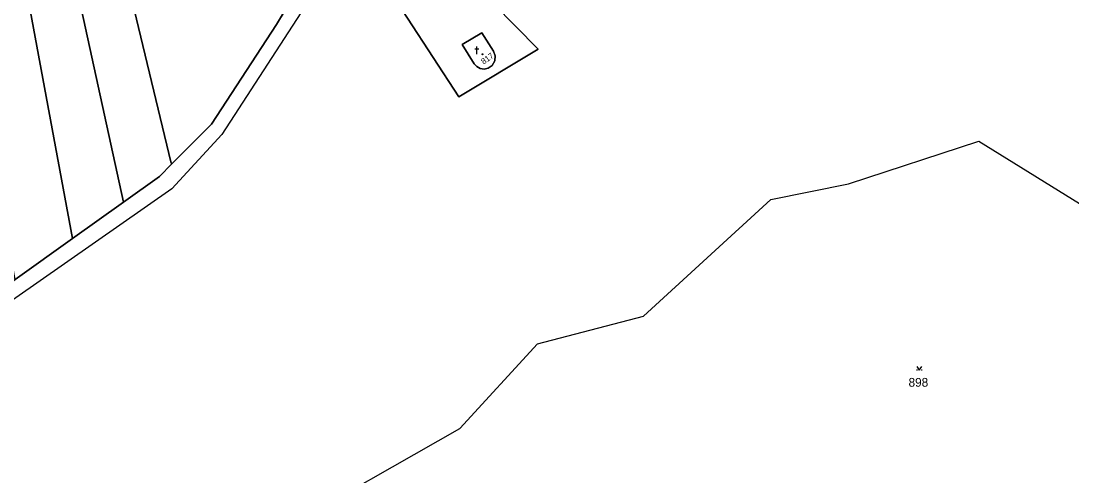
# Model space of a CAD drawing. Extents: x -598233 to -596890, y -1157848 to -1156431.
# Drawn here: x -597263.6 to -597060.6, y -1156651 to -1156563.2 of the extents above; entities that cross this region are included whole.
import ezdxf

# ---------------------------------------------------------------- set-up
doc = ezdxf.new("R2010")
doc.units = 0
for name, color, linetype in [('Level 1', 7, 'Continuous'), ('Level 4', 7, 'Continuous'), ('Level 5', 7, 'Continuous'), ('Level 60', 7, 'Continuous'), ('Vrstva 54', 7, 'Continuous'), ('Vrstva 60', 7, 'Continuous')]:
    doc.layers.add(name, color=color, linetype=linetype)

msp = doc.modelspace()

# ---------------------------------------------------------------- linework, layer by layer
at = {"layer": 'Level 1'}
for points in [[(-596983.04, -1156430.86), (-596990.44, -1156433.91), (-596993.19, -1156433.76), (-596999.57, -1156433.41), (-597008.19, -1156432.93), (-597020.25, -1156432.27), (-597021.76, -1156432.84), (-597039.48, -1156439.55), (-597043.96, -1156441.25), (-597051.15, -1156448.54), (-597059.31, -1156456.81), (-597060.92, -1156460.09), (-597066.24, -1156470.9), (-597072.84, -1156484.32), (-597082.04, -1156503.01), (-597106.3, -1156535.11), (-597116.84, -1156538.45), (-597133.32, -1156543.68), (-597151.67, -1156549.5), (-597172.37, -1156559.82), (-597163.68, -1156568.62), (-597179, -1156577.83), (-597198.88, -1156547.34)], [(-597261.7, -1156516.13), (-597243.76, -1156598.14)], [(-597268.12, -1156527.38), (-597253.64, -1156605.19)], [(-597198.88, -1156547.34), (-597200.11, -1156545.45), (-597206.42, -1156550.83), (-597214.25, -1156563.84), (-597226.81, -1156583.1), (-597234.42, -1156590.78), (-597236.8, -1156593.17), (-597243.76, -1156598.14), (-597253.64, -1156605.19), (-597264.71, -1156613.09), (-597272.06, -1156618.34), (-597277.57, -1156622.61), (-597282.01, -1156626.05), (-597296.17, -1156642.61), (-597311.62, -1156665.35)], [(-597198.88, -1156547.34), (-597203.91, -1156552.9), (-597224.81, -1156585.12), (-597234.44, -1156595.57), (-597270.01, -1156620.36), (-597279.55, -1156628.48), (-597293.84, -1156644.9), (-597307.95, -1156665.77), (-597315.14, -1156692.8), (-597317.34, -1156711.58), (-597319.1, -1156732.65), (-597322.18, -1156740.06), (-597326.29, -1156749.4), (-597332.78, -1156760.24), (-597341.84, -1156770.5), (-597352.85, -1156781.63)], [(-597198.88, -1156547.34), (-597179, -1156577.83), (-597163.68, -1156568.62), (-597172.37, -1156559.82)], [(-597234.42, -1156590.78), (-597226.81, -1156583.1), (-597214.25, -1156563.84), (-597206.42, -1156550.83)], [(-597234.42, -1156590.78), (-597234.55, -1156590.6), (-597241.73, -1156560.95)], [(-597174.55, -1156565.47), (-597178.4, -1156567.68), (-597176.08, -1156571.42), (-597175.57, -1156571.98), (-597174.89, -1156572.34), (-597174.13, -1156572.45), (-597173.38, -1156572.29), (-597172.58, -1156571.74), (-597172.08, -1156570.89), (-597172, -1156569.9), (-597172.35, -1156568.99), (-597174.55, -1156565.47)], [(-597226.55, -1156672.28), (-597213.63, -1156661.67), (-597178.84, -1156641.88), (-597163.8, -1156625.49), (-597143.36, -1156620.17), (-597118.79, -1156597.66), (-597103.79, -1156594.6), (-597078.57, -1156586.38), (-597056.45, -1156600.1), (-597041.22, -1156611.15), (-597034.9, -1156610.64)], [(-597234.42, -1156590.78), (-597236.8, -1156593.17), (-597243.76, -1156598.14)], [(-597243.76, -1156598.14), (-597253.64, -1156605.19)], [(-597253.64, -1156605.19), (-597264.71, -1156613.09)]]:
    msp.add_lwpolyline(points, dxfattribs=at)
at = {"layer": 'Level 5'}
for p, q in [((-597175.94, -1156568.58), (-597175.19, -1156568.58)), ((-597175.56, -1156569.58), (-597175.56, -1156568.08))]:
    msp.add_line(p, q, dxfattribs=at)
msp.add_lwpolyline([(-597090.59, -1156629.88), (-597090.09, -1156630.63), (-597089.59, -1156629.88)], dxfattribs=at)
for centre, radius in [((-597174.45, -1156569.59), 0.09), ((-597174.45, -1156569.59), 0.0521), ((-597090.54, -1156630.58), 0.05), ((-597089.64, -1156630.58), 0.05)]:
    msp.add_circle(centre, radius, dxfattribs=at)
at = {"layer": 'Level 60'}
for points in [[(-597234.55, -1156590.6), (-597234.42, -1156590.78), (-597236.8, -1156593.17), (-597243.76, -1156598.14), (-597261.7, -1156516.13), (-597255.33, -1156504.77), (-597248.76, -1156531.93), (-597241.73, -1156560.95)], [(-597268.12, -1156527.38), (-597261.7, -1156516.13), (-597243.76, -1156598.14), (-597253.64, -1156605.19)], [(-597234.42, -1156590.78), (-597234.55, -1156590.6), (-597241.73, -1156560.95), (-597213.37, -1156525.44), (-597212.21, -1156529.66), (-597206.42, -1156550.83), (-597214.25, -1156563.84), (-597226.81, -1156583.1)], [(-597264.71, -1156613.09), (-597269.75, -1156586.34), (-597278.64, -1156545.8), (-597268.12, -1156527.38), (-597253.64, -1156605.19)], [(-597173.51, -1156536.43), (-597172.37, -1156559.82), (-597163.68, -1156568.62), (-597179, -1156577.83), (-597198.88, -1156547.34)], [(-597178.4, -1156567.68), (-597174.55, -1156565.47), (-597172.35, -1156568.99), (-597172, -1156569.9), (-597172.08, -1156570.89), (-597172.58, -1156571.74), (-597173.38, -1156572.29), (-597174.13, -1156572.45), (-597174.89, -1156572.34), (-597175.57, -1156571.98), (-597176.08, -1156571.42)], [(-597174.55, -1156565.47), (-597178.4, -1156567.68), (-597176.08, -1156571.42), (-597175.57, -1156571.98), (-597174.89, -1156572.34), (-597174.13, -1156572.45), (-597173.38, -1156572.29), (-597172.58, -1156571.74), (-597172.08, -1156570.89), (-597172, -1156569.9), (-597172.35, -1156568.99)]]:
    msp.add_lwpolyline(points, close=True, dxfattribs=at)
for points in [[(-597311.62, -1156665.35), (-597296.17, -1156642.61), (-597282.01, -1156626.05), (-597277.57, -1156622.61), (-597272.06, -1156618.34), (-597264.71, -1156613.09), (-597253.64, -1156605.19), (-597243.76, -1156598.14), (-597236.8, -1156593.17), (-597234.42, -1156590.78), (-597226.81, -1156583.1), (-597214.25, -1156563.84), (-597206.42, -1156550.83), (-597200.11, -1156545.45), (-597198.88, -1156547.34), (-597203.91, -1156552.9), (-597224.81, -1156585.12), (-597234.44, -1156595.57), (-597270.01, -1156620.36), (-597279.55, -1156628.48), (-597293.84, -1156644.9), (-597307.95, -1156665.77)], [(-597213.63, -1156661.67), (-597178.84, -1156641.88), (-597163.8, -1156625.49), (-597143.36, -1156620.17), (-597118.79, -1156597.66), (-597103.79, -1156594.6), (-597078.57, -1156586.38), (-597056.45, -1156600.1)]]:
    msp.add_lwpolyline(points, dxfattribs=at)
at = {"layer": 'Vrstva 54'}
for p, q in [((-597179, -1156577.83), (-597198.88, -1156547.34)), ((-597206.42, -1156550.83), (-597214.25, -1156563.84)), ((-597172.37, -1156559.82), (-597163.68, -1156568.62)), ((-597214.25, -1156563.84), (-597226.81, -1156583.1)), ((-597163.68, -1156568.62), (-597179, -1156577.83)), ((-597226.81, -1156583.1), (-597234.42, -1156590.78)), ((-597234.42, -1156590.78), (-597236.8, -1156593.17)), ((-597236.8, -1156593.17), (-597243.76, -1156598.14)), ((-597243.76, -1156598.14), (-597253.64, -1156605.19)), ((-597253.64, -1156605.19), (-597264.71, -1156613.09))]:
    msp.add_line(p, q, dxfattribs=at)
at = {"layer": 'Vrstva 60'}
for points in [[(-597059.31, -1156456.81), (-597060.92, -1156460.09), (-597066.24, -1156470.9), (-597072.84, -1156484.32), (-597082.04, -1156503.01), (-597106.3, -1156535.11), (-597116.84, -1156538.45), (-597133.32, -1156543.68), (-597151.67, -1156549.5), (-597172.37, -1156559.82), (-597163.68, -1156568.62), (-597179, -1156577.83), (-597198.88, -1156547.34), (-597203.91, -1156552.9), (-597224.81, -1156585.12), (-597234.44, -1156595.57), (-597270.01, -1156620.36), (-597279.55, -1156628.48), (-597293.84, -1156644.9), (-597307.95, -1156665.77)], [(-597059.31, -1156456.81), (-597060.92, -1156460.09), (-597066.24, -1156470.9), (-597072.84, -1156484.32), (-597082.04, -1156503.01), (-597106.3, -1156535.11), (-597116.84, -1156538.45), (-597133.32, -1156543.68), (-597151.67, -1156549.5), (-597172.37, -1156559.82), (-597163.68, -1156568.62), (-597179, -1156577.83), (-597198.88, -1156547.34), (-597200.11, -1156545.45), (-597206.42, -1156550.83), (-597214.25, -1156563.84), (-597226.81, -1156583.1), (-597234.42, -1156590.78), (-597236.8, -1156593.17), (-597243.76, -1156598.14), (-597253.64, -1156605.19), (-597264.71, -1156613.09)], [(-597264.71, -1156613.09), (-597253.64, -1156605.19), (-597243.76, -1156598.14), (-597236.8, -1156593.17), (-597234.42, -1156590.78), (-597226.81, -1156583.1), (-597214.25, -1156563.84), (-597206.42, -1156550.83), (-597200.11, -1156545.45), (-597198.88, -1156547.34), (-597179, -1156577.83), (-597163.68, -1156568.62), (-597172.37, -1156559.82), (-597151.67, -1156549.5), (-597133.32, -1156543.68), (-597116.84, -1156538.45), (-597106.3, -1156535.11), (-597082.04, -1156503.01), (-597072.84, -1156484.32), (-597066.24, -1156470.9), (-597060.92, -1156460.09), (-597059.31, -1156456.81)], [(-597213.63, -1156661.67), (-597178.84, -1156641.88), (-597163.8, -1156625.49), (-597143.36, -1156620.17), (-597118.79, -1156597.66), (-597103.79, -1156594.6), (-597078.57, -1156586.38), (-597056.45, -1156600.1)]]:
    msp.add_lwpolyline(points, dxfattribs=at)

# ---------------------------------------------------------------- texts
at = {"layer": 'Level 4'}
msp.add_text('817', height=1.14, rotation=34.841, dxfattribs=at).set_placement((-597174.24, -1156571.61))
msp.add_text('898', height=1.7, dxfattribs=at).set_placement((-597092.17, -1156633.8))

doc.saveas('drawing.dxf')
